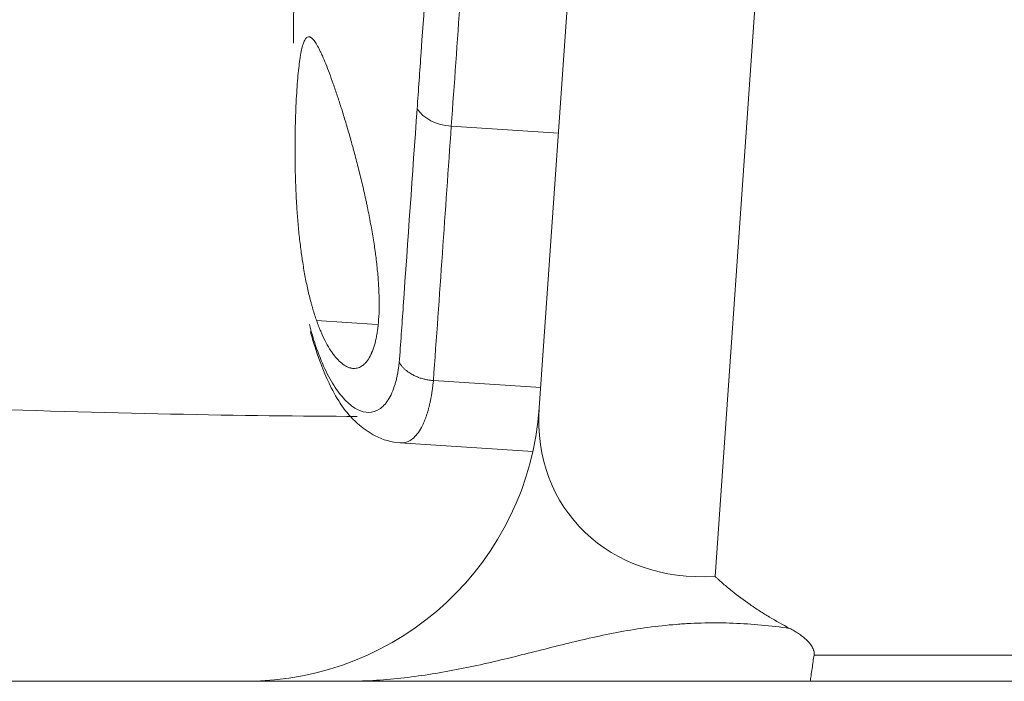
# Model space of a CAD drawing. Header units: millimetres. Extents: x -10 to 594, y 0 to 420.
# Tile 618 of 656: x 478.94 to 481.45, y 140.99 to 142.68. Entities that reach past the tile are written whole.
import ezdxf

# ---------------------------------------------------------------- set-up
doc = ezdxf.new("R2010")
doc.units = ezdxf.units.MM
doc.layers.add('1', color=7, linetype='Continuous', true_color=0xffffff)
doc.styles.add('Calibri', font='txt')
doc.dimstyles.get("Standard").update_dxf_attribs({"dimtxt": 0.18, "dimasz": 0.18, "dimexe": 0.18, "dimexo": 0.0625, "dimgap": 0.09, "dimtad": 0, "dimtih": 1, "dimtoh": 1, "dimdec": 4, "dimzin": 0, "dimdsep": 46, "dimtxsty": 'Standard', "dimcen": 0.09, "dimadec": 0, "dimazin": 0, "dimtfac": 1, "dimtdec": 4, "dimtofl": 0, "dimtmove": 0, "dimatfit": 3, "dimfxl": 0, "dimtolj": 1, "dimtzin": 0, "dimarcsym": 0})

# ---------------------------------------------------------------- blocks, each defined once
blk = doc.blocks.new('_U14')
at = {"layer": '1', "color": 18, "lineweight": 13}
for p, q in [((426.9166, 131.3436), (426.9166, 193.6581)), ((499.0131, 131.3436), (499.0131, 193.6581)), ((426.9166, 191.6581), (456.7384, 191.6581)), ((499.0131, 191.6581), (469.1913, 191.6581))]:
    blk.add_line(p, q, dxfattribs=at)
at = {"layer": '1', "color": 18}
for points in [[(426.9166, 191.6581), (430.4166, 192.5959), (430.4166, 190.7203)], [(499.0131, 191.6581), (495.5131, 190.7203), (495.5131, 192.5959)]]:
    blk.add_solid(points, dxfattribs=at)
at = {"layer": '1', "color": 18, "linetype": 'Continuous', "lineweight": 13, "char_height": 3.5, "attachment_point": 7, "line_spacing_factor": 1.399613, "style": 'Calibri'}
for s, insert in [('\\fCalibri|b0|i0;\\W1.0000;1.44', (458.4239, 188.6745)), ('\\fCalibri|b0|i0;\\W1.0000;DEFLATED TUBE WIDTH', (436.9404, 181.6648))]:
    blk.add_mtext(s, dxfattribs=dict(at, insert=insert))

msp = doc.modelspace()

# ---------------------------------------------------------------- linework, layer by layer
at = {"layer": '1', "color": 155, "linetype": 'Continuous', "lineweight": 13}
for p, q in [((480.9336, 144.4468), (480.7106, 141.2577)), ((479.6936, 141.9106), (479.8487, 141.9006)), ((479.6936, 141.9106), (479.8487, 141.9006)), ((480.9632, 141.0567), (484.126, 141.0567))]:
    msp.add_line(p, q, dxfattribs=at)
at = {"layer": '1', "color": 155, "linetype": 'Continuous', "lineweight": 18}
for p, q in [((480.2619, 141.6875), (480.4348, 144.1603)), ((480.0375, 142.4067), (480.311, 142.3892)), ((480.0375, 142.4067), (480.311, 142.3892)), ((479.9919, 141.7573), (480.2656, 141.7397)), ((479.9919, 141.7573), (480.2656, 141.7397)), ((479.9069, 141.5983), (480.2457, 141.5766)), ((479.9069, 141.5983), (480.2457, 141.5766))]:
    msp.add_line(p, q, dxfattribs=at)
msp.add_arc((479.5137, 141.7398), 0.75, 270, 356, dxfattribs=at)
for centre, major_axis, ratio, start_param, end_param in [((480.0415, 142.4757), (0.0998, -0.007), 0.690866, 3.609519, 4.72114), ((480.0415, 142.4757), (0.0998, -0.007), 0.690866, 3.609519, 4.72114), ((478.7619, 141.7398), (-1.5, 0.0523), 0.034751, 1.574446, 2.333751)]:
    msp.add_ellipse(centre, major_axis=major_axis, ratio=ratio, start_param=start_param, end_param=end_param, dxfattribs=at)
at = {"layer": '1', "color": 155, "linetype": 'Continuous', "lineweight": 13}
msp.add_ellipse((480.7668, 141.7398), major_axis=(0.4261, 0.3274), ratio=0.833685, start_param=2.50544, end_param=4.031383, dxfattribs=at)
for points, knots in [([(479.9503, 142.4508), (479.9537, 142.4989), (479.957, 142.547), (479.9723, 142.7627), (479.9841, 142.9303), (479.9959, 143.0979)], [0, 0, 0, 0, 0.222919, 0.222919, 1, 1, 1, 1]), ([(479.9503, 142.4508), (479.9537, 142.4989), (479.957, 142.547), (479.9723, 142.7627), (479.9841, 142.9303), (479.9959, 143.0979)], [0, 0, 0, 0, 0.222919, 0.222919, 1, 1, 1, 1]), ([(479.6357, 142.7218), (479.6357, 142.7191), (479.6355, 142.7136), (479.6354, 142.7053), (479.6353, 142.6969), (479.6351, 142.6885), (479.635, 142.6799), (479.6349, 142.6712), (479.6348, 142.6624), (479.6347, 142.6451), (479.6346, 142.6305), (479.6345, 142.6189)], [0, 0, 0, 0, 0.084957, 0.169636, 0.254107, 0.338442, 0.422714, 0.506993, 0.591352, 0.675863, 1, 1, 1, 1]), ([(479.6357, 142.7218), (479.6357, 142.7191), (479.6355, 142.7136), (479.6354, 142.7053), (479.6353, 142.6969), (479.6351, 142.6885), (479.635, 142.6799), (479.6349, 142.6712), (479.6348, 142.6624), (479.6347, 142.6451), (479.6346, 142.6305), (479.6345, 142.6189)], [0, 0, 0, 0, 0.084957, 0.169636, 0.254107, 0.338442, 0.422714, 0.506993, 0.591352, 0.675863, 1, 1, 1, 1]), ([(479.9047, 141.8033), (479.9081, 141.8514), (479.9115, 141.8995), (479.9267, 142.1154), (479.9385, 142.2831), (479.9503, 142.4508)], [0, 0, 0, 0, 0.222848, 0.222848, 1, 1, 1, 1]), ([(479.9047, 141.8033), (479.9081, 141.8514), (479.9115, 141.8995), (479.9267, 142.1154), (479.9385, 142.2831), (479.9503, 142.4508)], [0, 0, 0, 0, 0.222848, 0.222848, 1, 1, 1, 1]), ([(479.6752, 141.9006), (479.6801, 141.8818), (479.6923, 141.841), (479.7142, 141.7858), (479.7408, 141.7378), (479.7692, 141.7025), (479.7986, 141.6808), (479.8273, 141.6736), (479.8497, 141.6803), (479.8657, 141.6936), (479.8766, 141.7076), (479.8862, 141.7255), (479.8926, 141.743), (479.8967, 141.7578), (479.8992, 141.7683), (479.9013, 141.7794), (479.9032, 141.791), (479.9042, 141.7992), (479.9047, 141.8033)], [0, 0, 0, 0, 0.079284, 0.181907, 0.283908, 0.386512, 0.488384, 0.590947, 0.692642, 0.744183, 0.795252, 0.846342, 0.897045, 0.917737, 0.938343, 0.958899, 0.979439, 1, 1, 1, 1]), ([(479.6752, 141.9006), (479.6801, 141.8818), (479.6923, 141.841), (479.7142, 141.7858), (479.7408, 141.7378), (479.7692, 141.7025), (479.7986, 141.6808), (479.8273, 141.6736), (479.8497, 141.6803), (479.8657, 141.6936), (479.8766, 141.7076), (479.8862, 141.7255), (479.8926, 141.743), (479.8967, 141.7578), (479.8992, 141.7683), (479.9013, 141.7794), (479.9032, 141.791), (479.9042, 141.7992), (479.9047, 141.8033)], [0, 0, 0, 0, 0.079284, 0.181907, 0.283908, 0.386512, 0.488384, 0.590947, 0.692642, 0.744183, 0.795252, 0.846342, 0.897045, 0.917737, 0.938343, 0.958899, 0.979439, 1, 1, 1, 1]), ([(479.9919, 141.7573), (479.9916, 141.7539), (479.9908, 141.7472), (479.9896, 141.7375), (479.9882, 141.728), (479.9867, 141.7187), (479.985, 141.7098), (479.9832, 141.7011), (479.9813, 141.6927), (479.9792, 141.6846), (479.977, 141.6768), (479.9746, 141.6693), (479.9722, 141.6621), (479.9695, 141.6553), (479.9668, 141.6488), (479.9617, 141.6379), (479.9535, 141.6241), (479.942, 141.6109), (479.9293, 141.6021), (479.9175, 141.5983), (479.9098, 141.5981), (479.9067, 141.5983)], [0, 0, 0, 0, 0.031935, 0.064024, 0.096269, 0.128673, 0.161241, 0.193975, 0.226879, 0.259955, 0.293207, 0.326637, 0.360249, 0.394046, 0.428029, 0.462203, 0.575588, 0.693806, 0.805053, 0.923453, 1, 1, 1, 1]), ([(479.9919, 141.7573), (479.9916, 141.7539), (479.9908, 141.7472), (479.9896, 141.7375), (479.9882, 141.728), (479.9867, 141.7187), (479.985, 141.7098), (479.9832, 141.7011), (479.9813, 141.6927), (479.9792, 141.6846), (479.977, 141.6768), (479.9746, 141.6693), (479.9722, 141.6621), (479.9695, 141.6553), (479.9668, 141.6488), (479.9617, 141.6379), (479.9535, 141.6241), (479.942, 141.6109), (479.9293, 141.6021), (479.9175, 141.5983), (479.9098, 141.5981), (479.9067, 141.5983)], [0, 0, 0, 0, 0.031935, 0.064024, 0.096269, 0.128673, 0.161241, 0.193975, 0.226879, 0.259955, 0.293207, 0.326637, 0.360249, 0.394046, 0.428029, 0.462203, 0.575588, 0.693806, 0.805053, 0.923453, 1, 1, 1, 1]), ([(479.7655, 140.9898), (479.8138, 140.9898), (479.8616, 140.9927), (479.9328, 141.0005), (479.9565, 141.0036), (480.0036, 141.0109), (480.0271, 141.015), (480.0738, 141.0241), (480.0972, 141.029), (480.1437, 141.0394), (480.1669, 141.0449), (480.2132, 141.0562), (480.2364, 141.062), (480.2826, 141.0737), (480.3057, 141.0795), (480.352, 141.0909), (480.3752, 141.0964), (480.4217, 141.1068), (480.445, 141.1116), (480.492, 141.1203), (480.5156, 141.1241), (480.5633, 141.1306), (480.5874, 141.1332), (480.6177, 141.1356), (480.6238, 141.136), (480.636, 141.1368), (480.642, 141.1371), (480.6602, 141.138), (480.6845, 141.1389), (480.7086, 141.139), (480.7328, 141.1388), (480.7449, 141.1386), (480.781, 141.1372), (480.8051, 141.1357), (480.8531, 141.1312), (480.8771, 141.1283), (480.901, 141.1249)], [0, 0, 0, 0, 0.125, 0.125, 0.1875, 0.1875, 0.25, 0.25, 0.3125, 0.3125, 0.375, 0.375, 0.4375, 0.4375, 0.5, 0.5, 0.5625, 0.5625, 0.625, 0.625, 0.6875, 0.6875, 0.75, 0.75, 0.765625, 0.765625, 0.78125, 0.78125, 0.8125, 0.84375, 0.84375, 0.875, 0.875, 0.9375, 0.9375, 1, 1, 1, 1])]:
    msp.add_open_spline(points, degree=3, knots=knots, dxfattribs=at)
for points in [[(480.0833, 143.0557), (480.0681, 142.8393), (480.0528, 142.623), (480.0375, 142.4067)], [(480.0833, 143.0557), (480.0681, 142.8393), (480.0528, 142.623), (480.0375, 142.4067)], [(480.0375, 142.4067), (480.0223, 142.1902), (480.0071, 141.9737), (479.9919, 141.7573)], [(480.0375, 142.4067), (480.0223, 142.1902), (480.0071, 141.9737), (479.9919, 141.7573)]]:
    msp.add_open_spline(points, degree=3, dxfattribs=at)
at = {"layer": '1', "color": 155, "linetype": 'Continuous', "lineweight": 18}
for points, knots in [([(479.7362, 142.5147), (479.7329, 142.5242), (479.7296, 142.5332), (479.7233, 142.5502), (479.7202, 142.5581), (479.7142, 142.573), (479.7113, 142.5799), (479.707, 142.5895), (479.7056, 142.5925), (479.7035, 142.5969), (479.7028, 142.5983), (479.7015, 142.6011), (479.7008, 142.6024), (479.6975, 142.6089), (479.6925, 142.618), (479.6878, 142.6245), (479.6834, 142.6298), (479.6812, 142.6318), (479.6789, 142.6332), (479.6787, 142.6334), (479.6781, 142.6336), (479.6774, 142.634), (479.6757, 142.6347), (479.6742, 142.6349), (479.6715, 142.6348), (479.6697, 142.634), (479.6664, 142.6311), (479.6649, 142.629), (479.6626, 142.6248), (479.6619, 142.6232), (479.6604, 142.6197), (479.6598, 142.6177), (479.6577, 142.6115), (479.6552, 142.6019), (479.6529, 142.5898), (479.6513, 142.5797), (479.6508, 142.5762), (479.6501, 142.5707), (479.6498, 142.5689), (479.6493, 142.565), (479.6491, 142.5631), (479.6479, 142.5531), (479.647, 142.5447), (479.6453, 142.5268), (479.6446, 142.5173), (479.6432, 142.4974), (479.6425, 142.4869), (479.6418, 142.4732), (479.6417, 142.4704), (479.6414, 142.4648), (479.641, 142.4563), (479.6406, 142.4477), (479.64, 142.4301), (479.6393, 142.4061), (479.6389, 142.3808), (479.6387, 142.3613), (479.6387, 142.3547), (479.6387, 142.3448), (479.6387, 142.3414), (479.6387, 142.3347), (479.6388, 142.3314), (479.6389, 142.3146), (479.6391, 142.3011), (479.6398, 142.2738), (479.6402, 142.2601), (479.6411, 142.2394), (479.6414, 142.2325), (479.6419, 142.2221), (479.6421, 142.2186), (479.6425, 142.2116), (479.6427, 142.2082), (479.6438, 142.1907), (479.6448, 142.1769), (479.6471, 142.1495), (479.6484, 142.136), (479.6514, 142.1092), (479.653, 142.0959), (479.6552, 142.0795), (479.6557, 142.0763), (479.6566, 142.0697), (479.6571, 142.0665), (479.6586, 142.0568), (479.6596, 142.0504), (479.6628, 142.0316), (479.6651, 142.0194), (479.6699, 141.9957), (479.6725, 141.9842), (479.6767, 141.9674), (479.6781, 141.9619), (479.6803, 141.9538), (479.681, 141.9511), (479.6825, 141.9457), (479.6833, 141.9431), (479.6871, 141.9301), (479.6903, 141.9201), (479.6936, 141.9106)], [0, 0, 0, 0, 0.03125, 0.03125, 0.0625, 0.0625, 0.09375, 0.09375, 0.109375, 0.109375, 0.117187, 0.117187, 0.125, 0.125, 0.15625, 0.1875, 0.1875, 0.21875, 0.21875, 0.222656, 0.222656, 0.226562, 0.234375, 0.25, 0.25, 0.28125, 0.28125, 0.3125, 0.3125, 0.328125, 0.328125, 0.34375, 0.34375, 0.375, 0.40625, 0.40625, 0.421875, 0.421875, 0.429687, 0.429687, 0.4375, 0.4375, 0.46875, 0.46875, 0.5, 0.5, 0.53125, 0.53125, 0.539063, 0.539063, 0.546875, 0.5625, 0.5625, 0.59375, 0.625, 0.625, 0.640625, 0.640625, 0.648438, 0.648438, 0.65625, 0.65625, 0.6875, 0.6875, 0.71875, 0.71875, 0.734375, 0.734375, 0.742188, 0.742188, 0.75, 0.75, 0.78125, 0.78125, 0.8125, 0.8125, 0.84375, 0.84375, 0.851562, 0.851562, 0.859375, 0.859375, 0.875, 0.875, 0.90625, 0.90625, 0.9375, 0.9375, 0.953125, 0.953125, 0.960937, 0.960937, 0.96875, 0.96875, 1, 1, 1, 1]), ([(479.7362, 142.5147), (479.7329, 142.5242), (479.7296, 142.5332), (479.7233, 142.5502), (479.7202, 142.5581), (479.7142, 142.573), (479.7113, 142.5799), (479.707, 142.5895), (479.7056, 142.5925), (479.7035, 142.5969), (479.7028, 142.5983), (479.7015, 142.6011), (479.7008, 142.6024), (479.6975, 142.6089), (479.6925, 142.618), (479.6878, 142.6245), (479.6834, 142.6298), (479.6812, 142.6318), (479.6789, 142.6332), (479.6787, 142.6334), (479.6781, 142.6336), (479.6774, 142.634), (479.6757, 142.6347), (479.6742, 142.6349), (479.6715, 142.6348), (479.6697, 142.634), (479.6664, 142.6311), (479.6649, 142.629), (479.6626, 142.6248), (479.6619, 142.6232), (479.6604, 142.6197), (479.6598, 142.6177), (479.6577, 142.6115), (479.6552, 142.6019), (479.6529, 142.5898), (479.6513, 142.5797), (479.6508, 142.5762), (479.6501, 142.5707), (479.6498, 142.5689), (479.6493, 142.565), (479.6491, 142.5631), (479.6479, 142.5531), (479.647, 142.5447), (479.6453, 142.5268), (479.6446, 142.5173), (479.6432, 142.4974), (479.6425, 142.4869), (479.6418, 142.4732), (479.6417, 142.4704), (479.6414, 142.4648), (479.641, 142.4563), (479.6406, 142.4477), (479.64, 142.4301), (479.6393, 142.4061), (479.6389, 142.3808), (479.6387, 142.3613), (479.6387, 142.3547), (479.6387, 142.3448), (479.6387, 142.3414), (479.6387, 142.3347), (479.6388, 142.3314), (479.6389, 142.3146), (479.6391, 142.3011), (479.6398, 142.2738), (479.6402, 142.2601), (479.6411, 142.2394), (479.6414, 142.2325), (479.6419, 142.2221), (479.6421, 142.2186), (479.6425, 142.2116), (479.6427, 142.2082), (479.6438, 142.1907), (479.6448, 142.1769), (479.6471, 142.1495), (479.6484, 142.136), (479.6514, 142.1092), (479.653, 142.0959), (479.6552, 142.0795), (479.6557, 142.0763), (479.6566, 142.0697), (479.6571, 142.0665), (479.6586, 142.0568), (479.6596, 142.0504), (479.6628, 142.0316), (479.6651, 142.0194), (479.6699, 141.9957), (479.6725, 141.9842), (479.6767, 141.9674), (479.6781, 141.9619), (479.6803, 141.9538), (479.681, 141.9511), (479.6825, 141.9457), (479.6833, 141.9431), (479.6871, 141.9301), (479.6903, 141.9201), (479.6936, 141.9106)], [0, 0, 0, 0, 0.03125, 0.03125, 0.0625, 0.0625, 0.09375, 0.09375, 0.109375, 0.109375, 0.117187, 0.117187, 0.125, 0.125, 0.15625, 0.1875, 0.1875, 0.21875, 0.21875, 0.222656, 0.222656, 0.226562, 0.234375, 0.25, 0.25, 0.28125, 0.28125, 0.3125, 0.3125, 0.328125, 0.328125, 0.34375, 0.34375, 0.375, 0.40625, 0.40625, 0.421875, 0.421875, 0.429687, 0.429687, 0.4375, 0.4375, 0.46875, 0.46875, 0.5, 0.5, 0.53125, 0.53125, 0.539062, 0.539062, 0.546875, 0.5625, 0.5625, 0.59375, 0.625, 0.625, 0.640625, 0.640625, 0.648437, 0.648437, 0.65625, 0.65625, 0.6875, 0.6875, 0.71875, 0.71875, 0.734375, 0.734375, 0.742187, 0.742187, 0.75, 0.75, 0.78125, 0.78125, 0.8125, 0.8125, 0.84375, 0.84375, 0.851562, 0.851562, 0.859375, 0.859375, 0.875, 0.875, 0.90625, 0.90625, 0.9375, 0.9375, 0.953125, 0.953125, 0.960937, 0.960937, 0.96875, 0.96875, 1, 1, 1, 1]), ([(479.6936, 141.9106), (479.6971, 141.9009), (479.7006, 141.8917), (479.7078, 141.8746), (479.7152, 141.8586), (479.723, 141.8447), (479.729, 141.8351), (479.731, 141.832), (479.7341, 141.8276), (479.7351, 141.8262), (479.7371, 141.8234), (479.7382, 141.8221), (479.7433, 141.8155), (479.7516, 141.8063), (479.7598, 141.7997), (479.7681, 141.7942), (479.7723, 141.7921), (479.7774, 141.7903), (479.7784, 141.79), (479.78, 141.7896), (479.7805, 141.7894), (479.7815, 141.7892), (479.784, 141.7887), (479.7866, 141.7884), (479.7925, 141.7882), (479.7964, 141.7888), (479.8039, 141.7912), (479.8076, 141.7931), (479.8128, 141.797), (479.8146, 141.7984), (479.8171, 141.8009), (479.8183, 141.8022), (479.8196, 141.8036), (479.8204, 141.8045), (479.8208, 141.805), (479.8244, 141.8095), (479.8275, 141.8141), (479.8331, 141.8247), (479.8356, 141.8306), (479.8403, 141.8438), (479.8424, 141.851), (479.8447, 141.8609), (479.8454, 141.8639), (479.8461, 141.8671), (479.8465, 141.8692), (479.8467, 141.8702), (479.8477, 141.8756), (479.8484, 141.88), (479.8504, 141.8937), (479.8524, 141.9129), (479.8533, 141.9342), (479.8535, 141.9509), (479.8535, 141.9566), (479.8534, 141.9654), (479.8533, 141.9683), (479.8532, 141.9742), (479.8531, 141.9772), (479.8525, 141.9923), (479.8518, 142.0046), (479.8499, 142.0298), (479.8486, 142.0427), (479.8464, 142.0624), (479.8456, 142.0691), (479.8443, 142.0792), (479.8438, 142.0826), (479.8429, 142.0893), (479.8424, 142.0927), (479.8399, 142.1097), (479.8378, 142.1234), (479.833, 142.1508), (479.8305, 142.1646), (479.8264, 142.1854), (479.825, 142.1923), (479.8229, 142.2027), (479.8221, 142.2062), (479.8206, 142.2132), (479.8199, 142.2167), (479.8161, 142.234), (479.813, 142.2478), (479.8065, 142.275), (479.7999, 142.302), (479.7929, 142.3284), (479.7885, 142.3448), (479.7876, 142.3481), (479.7858, 142.3546), (479.7832, 142.3642), (479.7805, 142.3738), (479.7751, 142.3925), (479.7679, 142.417), (479.7608, 142.4401), (479.7555, 142.457), (479.7537, 142.4626), (479.751, 142.4708), (479.7501, 142.4735), (479.7484, 142.4789), (479.7475, 142.4816), (479.7431, 142.4948), (479.7396, 142.505), (479.7362, 142.5147)], [0, 0, 0, 0, 0.03125, 0.03125, 0.0625, 0.09375, 0.09375, 0.109375, 0.109375, 0.117187, 0.117187, 0.125, 0.125, 0.15625, 0.1875, 0.1875, 0.21875, 0.21875, 0.226562, 0.226562, 0.230469, 0.230469, 0.234375, 0.25, 0.25, 0.28125, 0.28125, 0.3125, 0.3125, 0.328125, 0.328125, 0.335937, 0.339844, 0.339844, 0.34375, 0.34375, 0.375, 0.375, 0.40625, 0.40625, 0.4375, 0.4375, 0.445312, 0.449219, 0.449219, 0.453125, 0.453125, 0.46875, 0.46875, 0.5, 0.53125, 0.53125, 0.546875, 0.546875, 0.554687, 0.554687, 0.5625, 0.5625, 0.59375, 0.59375, 0.625, 0.625, 0.640625, 0.640625, 0.648437, 0.648437, 0.65625, 0.65625, 0.6875, 0.6875, 0.71875, 0.71875, 0.734375, 0.734375, 0.742187, 0.742187, 0.75, 0.75, 0.78125, 0.78125, 0.8125, 0.84375, 0.84375, 0.851562, 0.851562, 0.859375, 0.875, 0.875, 0.90625, 0.9375, 0.9375, 0.953125, 0.953125, 0.960937, 0.960937, 0.96875, 0.96875, 1, 1, 1, 1]), ([(479.6936, 141.9106), (479.6971, 141.9009), (479.7006, 141.8917), (479.7078, 141.8746), (479.7152, 141.8586), (479.723, 141.8447), (479.729, 141.8351), (479.731, 141.832), (479.7341, 141.8276), (479.7351, 141.8262), (479.7371, 141.8234), (479.7382, 141.8221), (479.7433, 141.8155), (479.7516, 141.8063), (479.7598, 141.7997), (479.7681, 141.7942), (479.7723, 141.7921), (479.7774, 141.7903), (479.7784, 141.79), (479.78, 141.7896), (479.7805, 141.7894), (479.7815, 141.7892), (479.784, 141.7887), (479.7866, 141.7884), (479.7925, 141.7882), (479.7964, 141.7888), (479.8039, 141.7912), (479.8076, 141.7931), (479.8128, 141.797), (479.8146, 141.7984), (479.8171, 141.8009), (479.8183, 141.8022), (479.8196, 141.8036), (479.8204, 141.8045), (479.8208, 141.805), (479.8244, 141.8095), (479.8305, 141.8188), (479.8356, 141.8306), (479.8403, 141.8438), (479.8424, 141.851), (479.8447, 141.8609), (479.8454, 141.8639), (479.8461, 141.8671), (479.8465, 141.8692), (479.8467, 141.8702), (479.8477, 141.8756), (479.8484, 141.88), (479.8504, 141.8937), (479.8524, 141.9129), (479.8533, 141.9342), (479.8535, 141.9509), (479.8535, 141.9566), (479.8534, 141.9654), (479.8533, 141.9683), (479.8532, 141.9742), (479.8531, 141.9772), (479.8525, 141.9923), (479.8518, 142.0046), (479.8499, 142.0298), (479.8486, 142.0427), (479.8464, 142.0624), (479.8456, 142.0691), (479.8443, 142.0792), (479.8438, 142.0826), (479.8429, 142.0893), (479.8424, 142.0927), (479.8399, 142.1097), (479.8378, 142.1234), (479.833, 142.1508), (479.8305, 142.1646), (479.8264, 142.1854), (479.825, 142.1923), (479.8229, 142.2027), (479.8221, 142.2062), (479.8206, 142.2132), (479.8199, 142.2167), (479.8161, 142.234), (479.813, 142.2478), (479.8065, 142.275), (479.7999, 142.302), (479.7929, 142.3284), (479.7885, 142.3448), (479.7876, 142.3481), (479.7858, 142.3546), (479.7832, 142.3642), (479.7805, 142.3738), (479.7751, 142.3925), (479.7679, 142.417), (479.7608, 142.4401), (479.7555, 142.457), (479.7537, 142.4626), (479.751, 142.4708), (479.7501, 142.4735), (479.7484, 142.4789), (479.7475, 142.4816), (479.7431, 142.4948), (479.7396, 142.505), (479.7362, 142.5147)], [0, 0, 0, 0, 0.03125, 0.03125, 0.0625, 0.09375, 0.09375, 0.109375, 0.109375, 0.117188, 0.117188, 0.125, 0.125, 0.15625, 0.1875, 0.1875, 0.21875, 0.21875, 0.226563, 0.226563, 0.230469, 0.230469, 0.234375, 0.25, 0.25, 0.28125, 0.28125, 0.3125, 0.3125, 0.328125, 0.328125, 0.335938, 0.339844, 0.339844, 0.34375, 0.34375, 0.375, 0.40625, 0.40625, 0.4375, 0.4375, 0.445313, 0.449219, 0.449219, 0.453125, 0.453125, 0.46875, 0.46875, 0.5, 0.53125, 0.53125, 0.546875, 0.546875, 0.554688, 0.554688, 0.5625, 0.5625, 0.59375, 0.59375, 0.625, 0.625, 0.640625, 0.640625, 0.648438, 0.648438, 0.65625, 0.65625, 0.6875, 0.6875, 0.71875, 0.71875, 0.734375, 0.734375, 0.742188, 0.742188, 0.75, 0.75, 0.78125, 0.78125, 0.8125, 0.84375, 0.84375, 0.851563, 0.851563, 0.859375, 0.875, 0.875, 0.90625, 0.9375, 0.9375, 0.953125, 0.953125, 0.960938, 0.960938, 0.96875, 0.96875, 1, 1, 1, 1]), ([(479.678, 141.8825), (479.6817, 141.8687), (479.697, 141.8154), (479.7343, 141.725), (479.7794, 141.6588), (479.8489, 141.6098), (479.8846, 141.6002), (479.9072, 141.5983)], [0, 0, 0, 0, 0.088895, 0.35255, 0.688303, 0.817007, 1, 1, 1, 1]), ([(479.9919, 141.7573), (479.9903, 141.7574), (479.9871, 141.7577), (479.9823, 141.7583), (479.9775, 141.759), (479.9727, 141.76), (479.9678, 141.7611), (479.963, 141.7624), (479.9582, 141.7639), (479.9535, 141.7656), (479.9488, 141.7675), (479.9443, 141.7695), (479.9396, 141.7719), (479.9346, 141.7747), (479.9294, 141.778), (479.924, 141.7819), (479.9187, 141.7864), (479.9135, 141.7915), (479.9087, 141.7972), (479.9061, 141.8012), (479.9047, 141.8033)], [0, 0, 0, 0, 0.042699, 0.086073, 0.130086, 0.174697, 0.219862, 0.265534, 0.31166, 0.358184, 0.40505, 0.452195, 0.499556, 0.555722, 0.617493, 0.684663, 0.756942, 0.833939, 0.915158, 1, 1, 1, 1]), ([(479.9919, 141.7573), (479.9903, 141.7574), (479.9871, 141.7577), (479.9823, 141.7583), (479.9775, 141.759), (479.9727, 141.76), (479.9678, 141.7611), (479.963, 141.7624), (479.9582, 141.7639), (479.9535, 141.7656), (479.9488, 141.7675), (479.9443, 141.7695), (479.9396, 141.7719), (479.9346, 141.7747), (479.9294, 141.778), (479.924, 141.7819), (479.9187, 141.7864), (479.9135, 141.7915), (479.9087, 141.7972), (479.9061, 141.8012), (479.9047, 141.8033)], [0, 0, 0, 0, 0.042699, 0.086073, 0.130086, 0.174697, 0.219862, 0.265534, 0.31166, 0.358184, 0.40505, 0.452195, 0.499556, 0.555722, 0.617493, 0.684663, 0.756942, 0.833939, 0.915158, 1, 1, 1, 1]), ([(479.7275, 141.7468), (479.7287, 141.7442), (479.7492, 141.7031), (479.7794, 141.6588), (479.8489, 141.6098), (479.8846, 141.6002), (479.9072, 141.5983)], [0, 0, 0, 0, 0.033037, 0.534482, 0.7267, 1, 1, 1, 1]), ([(480.901, 141.1249), (480.8834, 141.134), (480.8661, 141.1437), (480.8409, 141.1589), (480.8284, 141.1667), (480.8161, 141.1747), (480.808, 141.1802), (480.8039, 141.1829), (480.7839, 141.1969), (480.7684, 141.2085), (480.7461, 141.2265), (480.7351, 141.2356), (480.7227, 141.2466), (480.7166, 141.2521), (480.7136, 141.2549), (480.7123, 141.2561), (480.7117, 141.2567), (480.7114, 141.2569), (480.711, 141.2573), (480.7108, 141.2575), (480.7106, 141.2577)], [0, 0, 0, 0, 0.25, 0.25, 0.375, 0.4375, 0.4375, 0.5, 0.5, 0.75, 0.75, 0.875, 0.9375, 0.96875, 0.984375, 0.992188, 0.992188, 0.996094, 0.996094, 1, 1, 1, 1]), ([(480.901, 141.1249), (480.9049, 141.1228), (480.9087, 141.1207), (480.9163, 141.1163), (480.9199, 141.1141), (480.9253, 141.1105), (480.927, 141.1093), (480.9305, 141.1068), (480.9322, 141.1055), (480.9372, 141.1017), (480.9403, 141.099), (480.9463, 141.0934), (480.9491, 141.0905), (480.9523, 141.0867), (480.9529, 141.086), (480.9541, 141.0844), (480.9547, 141.0836), (480.9564, 141.0812), (480.9575, 141.0796), (480.9593, 141.0763), (480.9602, 141.0746), (480.9613, 141.072), (480.9616, 141.0711), (480.9622, 141.0693), (480.9624, 141.0684), (480.9631, 141.0657), (480.9634, 141.0639), (480.9636, 141.0603), (480.9635, 141.0585), (480.9632, 141.0567)], [0, 0, 0, 0, 0.125, 0.125, 0.25, 0.25, 0.3125, 0.3125, 0.375, 0.375, 0.5, 0.5, 0.625, 0.625, 0.65625, 0.65625, 0.6875, 0.6875, 0.75, 0.75, 0.8125, 0.8125, 0.84375, 0.84375, 0.875, 0.875, 0.9375, 0.9375, 1, 1, 1, 1]), ([(480.9535, 140.99), (480.9542, 140.9947), (480.9558, 141.0057), (480.9583, 141.0225), (480.96, 141.0342), (480.9616, 141.0457), (480.9624, 141.0513), (480.9632, 141.0567)], [0, 0, 0, 0, 0.193873, 0.462582, 0.731291, 0.731291, 1, 1, 1, 1]), ([(470.4649, 140.9898), (470.9456, 140.9898), (471.4253, 140.9898), (472.383, 140.9898), (472.8609, 140.9898), (473.8147, 140.9898), (474.2907, 140.9898), (475.2409, 140.9898), (475.715, 140.9898), (476.6614, 140.9898), (477.1336, 140.9898), (478.0763, 140.9898), (478.5467, 140.9898), (479.4856, 140.9898), (479.9541, 140.9898), (480.8892, 140.9898), (481.3558, 140.9898), (481.8215, 140.9898)], [0, 0, 0, 0, 0.125, 0.125, 0.25, 0.25, 0.375, 0.375, 0.5, 0.5, 0.625, 0.625, 0.75, 0.75, 0.875, 0.875, 1, 1, 1, 1])]:
    msp.add_open_spline(points, degree=3, knots=knots, dxfattribs=at)
msp.add_open_spline([(479.9919, 141.7573), (479.9919, 141.7573)], degree=1, dxfattribs=at)
msp.add_open_spline([(479.9919, 141.7573), (479.9919, 141.7573)], degree=1, dxfattribs=at)

# ---------------------------------------------------------------- dimensions: what is measured, and where the dimension line sits
at = {"layer": '1', "color": 18, "linetype": 'Continuous', "lineweight": 13}
dim = msp.add_linear_dim(base=(426.9166, 191.6581), p1=(499.0131, 131.3436), p2=(426.9166, 131.3436), text=' <> \\P\\fCalibri|b0|i0;\\C18;{\\H1.00x;\\fCalibri|b0|i0;DEFLATED TUBE WIDTH\\fCalibri|b0|i0;}\\C18;', dimstyle='Standard', override={"dimtxt": 3.5, "dimasz": 3.5, "dimexe": 2, "dimexo": 0, "dimgap": 1.5, "dimtih": 0, "dimtoh": 0, "dimdec": 2, "dimlfac": 0.02, "dimdsep": 46, "dimlunit": 2, "dimtxsty": 'Calibri', "dimsah": 1, "dimse1": 0, "dimse2": 0, "dimsd1": 0, "dimsd2": 0, "dimclrd": 18, "dimclre": 18, "dimclrt": 18, "dimtol": 0, "dimtm": -0.1, "dimtfac": 1, "dimtdec": 2, "dimtofl": 1, "dimtmove": 0, "dimlwd": 13, "dimlwe": 13}, dxfattribs=at)
dim.commit()
dim.dimension.update_dxf_attribs({"geometry": '_U14', "text_midpoint": (462.9649, 191.6581), "dimtype": 160})

doc.saveas('drawing.dxf')
